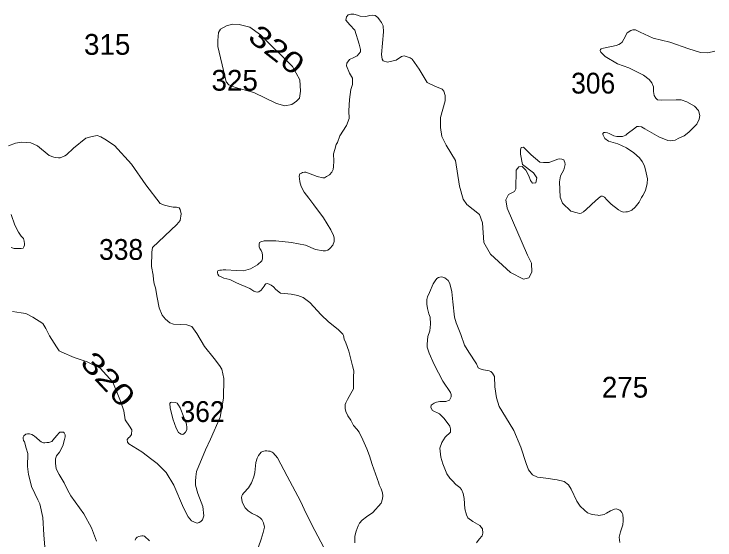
# Model space of a CAD drawing. Extents: x 445.4 to 500, y 8728.7 to 8784.
# Drawn here: x 494.6 to 500, y 8767.97 to 8772.01 of the extents above; entities that cross this region are included whole.
import ezdxf
from ezdxf.enums import TextEntityAlignment as Align

# ---------------------------------------------------------------- set-up
doc = ezdxf.new("R2010")
doc.units = 0
doc.header["$LTSCALE"] = 0.064
doc.layers.add('2', color=7, linetype='Continuous', lineweight=13)
doc.layers.add('21', color=7, linetype='Continuous')
doc.layers.add('61', color=7, linetype='Continuous')

msp = doc.modelspace()

# ---------------------------------------------------------------- linework, layer by layer
at = {"layer": '2'}
for points in [[(497.0688, 8770.2635), (497.0672, 8770.29), (497.0639, 8770.3082), (497.0431, 8770.3522), (496.9857, 8770.4463), (496.9111, 8770.5458), (496.8729, 8770.5972), (496.838, 8770.6425), (496.8131, 8770.6864), (496.8048, 8770.7221), (496.7998, 8770.7469), (496.799, 8770.7643), (496.8007, 8770.7767), (496.804, 8770.7825), (496.809, 8770.7859), (496.8164, 8770.79), (496.8247, 8770.7941), (496.8388, 8770.7966), (496.8505, 8770.7975), (496.8695, 8770.79), (496.9367, 8770.7627), (496.9799, 8770.7527), (496.9932, 8770.7527), (497.0081, 8770.7618), (497.0324, 8770.7763), (497.0507, 8770.7962), (497.0598, 8770.8177), (497.0631, 8770.8392), (497.0656, 8770.8815), (497.0639, 8770.937), (497.0722, 8770.971), (497.083, 8771.0083), (497.0946, 8771.0257), (497.112, 8771.0753), (497.162, 8771.1542), (497.1832, 8771.21), (497.1813, 8771.2677), (497.1852, 8771.3543), (497.1967, 8771.4312), (497.2102, 8771.4715), (497.2102, 8771.5191), (497.1864, 8771.5587), (497.1626, 8771.6142), (497.1652, 8771.6353), (497.1864, 8771.6644), (497.1864, 8771.6644), (497.2181, 8771.6776), (497.2446, 8771.6908), (497.271, 8771.7225), (497.271, 8771.7225), (497.271, 8771.741), (497.2604, 8771.7806), (497.2261, 8771.8889), (497.189, 8771.9312), (497.1573, 8771.9656), (497.1626, 8771.992), (497.1626, 8771.992), (497.1758, 8772.0078), (497.197, 8772.0131), (497.2181, 8772.0131), (497.2472, 8772.0052), (497.2684, 8771.9973), (497.3107, 8771.9946), (497.3424, 8772.0025), (497.3636, 8772.0052), (497.3847, 8772.0025), (497.4033, 8771.9867), (497.4165, 8771.9682), (497.4324, 8771.9471), (497.4456, 8771.9233), (497.4482, 8771.8757), (497.4324, 8771.7014), (497.4376, 8771.667), (497.4456, 8771.6538), (497.4773, 8771.6433), (497.5461, 8771.6591), (497.5858, 8771.6855), (497.6069, 8771.6908), (497.6519, 8771.675), (497.6677, 8771.667), (497.7233, 8771.5878), (497.7841, 8771.4874), (497.8423, 8771.4593), (497.9005, 8771.4355), (497.9111, 8771.4197), (497.9216, 8771.3853), (497.9216, 8771.3457), (497.8873, 8771.2162), (497.8873, 8771.1396), (497.8978, 8771.0709), (497.9296, 8771.0049), (498.001, 8770.886), (498.0336, 8770.6887), (498.0601, 8770.5883), (498.0892, 8770.5487), (498.1881, 8770.4719), (498.2112, 8770.4054), (498.2214, 8770.2545), (498.2725, 8770.1649), (498.4259, 8770.0242), (498.5257, 8769.973)], [(499.6377, 8771.0402), (499.6566, 8771.0382), (499.6713, 8771.0392), (499.6933, 8771.0434), (499.7227, 8771.057), (499.7626, 8771.0748), (499.7994, 8771.1038), (499.8602, 8771.1666), (499.8791, 8771.2054), (499.8833, 8771.2327), (499.8739, 8771.2714), (499.8424, 8771.305), (499.7836, 8771.3385), (499.7385, 8771.3521), (499.7007, 8771.3521), (499.5885, 8771.3511), (499.558, 8771.3542), (499.5444, 8771.3647), (499.5308, 8771.3867), (499.5275, 8771.4158), (499.5265, 8771.4535), (499.5128, 8771.4839), (499.4929, 8771.509), (499.4499, 8771.5415), (499.3366, 8771.5981), (499.2501, 8771.6301), (499.1536, 8771.6856), (499.12, 8771.7202), (499.1158, 8771.7328), (499.1179, 8771.7401), (499.1232, 8771.7464), (499.141, 8771.7516), (499.204, 8771.7642), (499.2396, 8771.7705), (499.2596, 8771.7789), (499.2722, 8771.7873), (499.2848, 8771.7957), (499.298, 8771.8208), (499.3242, 8771.869), (499.3525, 8771.8857), (499.3672, 8771.891), (499.3893, 8771.892), (499.4239, 8771.8732), (499.5246, 8771.8271), (499.6516, 8771.7977), (499.7996, 8771.7443), (499.8888, 8771.7181), (499.9454, 8771.7149), (500, 8771.7286)], [(498.5257, 8769.973), (498.5666, 8769.9833), (498.5896, 8770.0268), (498.587, 8770.0958), (498.5563, 8770.1572), (498.4004, 8770.5205), (498.3901, 8770.5845), (498.4106, 8770.6254), (498.4566, 8770.6485), (498.4668, 8770.6689), (498.4684, 8770.8111), (498.4889, 8770.8365), (498.5146, 8770.8395), (498.5434, 8770.8115), (498.5662, 8770.769), (498.5798, 8770.7319), (498.5942, 8770.7129), (498.6215, 8770.7144), (498.629, 8770.7531), (498.6033, 8770.7918), (498.5167, 8770.8557), (498.5024, 8770.9355), (498.5024, 8770.9682), (498.5071, 8770.9869), (498.5245, 8770.9881), (498.5855, 8770.9299), (498.6526, 8770.8743), (498.6789, 8770.8702), (498.6967, 8770.8702), (498.7093, 8770.8702), (498.7229, 8770.8712), (498.7282, 8770.8733), (498.7911, 8770.8974), (498.8027, 8770.8985), (498.8205, 8770.8964), (498.8352, 8770.8901), (498.8394, 8770.8827), (498.8447, 8770.8712), (498.8457, 8770.8555), (498.8352, 8770.8146), (498.81, 8770.7677), (498.8037, 8770.7216), (498.8079, 8770.6053), (498.8247, 8770.5581), (498.8908, 8770.4953), (498.938, 8770.4837), (498.9569, 8770.4795), (498.9695, 8770.4816), (498.9873, 8770.4911), (499.0089, 8770.508), (499.0834, 8770.5782), (499.1149, 8770.6065), (499.1243, 8770.6128), (499.1348, 8770.6118), (499.1485, 8770.6034), (499.1674, 8770.5824), (499.2002, 8770.5506), (499.2568, 8770.5076), (499.2757, 8770.4951), (499.2925, 8770.4898), (499.3146, 8770.4909), (499.3261, 8770.4919), (499.3418, 8770.4951), (499.3597, 8770.5034), (499.3849, 8770.5265), (499.4174, 8770.5653), (499.4352, 8770.6005), (499.4436, 8770.6163), (499.4657, 8770.6561), (499.4772, 8770.7095), (499.4793, 8770.7462), (499.4699, 8770.7913), (499.4562, 8770.8443), (499.4394, 8770.8789), (499.4184, 8770.9072), (499.3764, 8770.9459), (499.3187, 8770.9826), (499.2526, 8771.0151), (499.1802, 8771.034), (499.1529, 8771.056), (499.1382, 8771.0801), (499.1372, 8771.0885), (499.1372, 8771.0937), (499.1435, 8771.101), (499.1476, 8771.1021), (499.155, 8771.101), (499.1728, 8771.0989), (499.1854, 8771.0947), (499.2211, 8771.0748), (499.2431, 8771.0706), (499.2631, 8771.0696), (499.2883, 8771.0717), (499.3134, 8771.0811), (499.325, 8771.0916), (499.3817, 8771.1346), (499.3995, 8771.1482), (499.411, 8771.1482), (499.4341, 8771.144), (499.4593, 8771.1293), (499.5684, 8771.0675), (499.6377, 8771.0402)], [(495.6697, 8770.2159), (495.8568, 8770.3925), (495.881, 8770.4256), (495.8886, 8770.4764), (495.8811, 8770.5103), (495.8747, 8770.5218), (495.8645, 8770.5256), (495.8543, 8770.5268), (495.8289, 8770.5268), (495.8022, 8770.5319), (495.7614, 8770.5421), (495.7271, 8770.5561), (495.6189, 8770.6984), (495.5078, 8770.8568), (495.3768, 8771.0004), (495.3017, 8771.0512), (495.2711, 8771.0677), (495.2431, 8771.0779), (495.2037, 8771.0716), (495.1553, 8771.0589), (495.0599, 8770.9813), (495.0068, 8770.9305), (494.9941, 8770.9229), (494.9763, 8770.914), (494.9585, 8770.9076), (494.9445, 8770.9076), (494.9203, 8770.9089), (494.9088, 8770.9127), (494.8732, 8770.9254), (494.7841, 8770.9979), (494.7332, 8771.022), (494.6594, 8771.0271), (494.6149, 8771.0207), (494.5601, 8770.9979)], [(494.5813, 8770.471), (494.6094, 8770.3874), (494.6362, 8770.3353), (494.6578, 8770.3035), (494.6756, 8770.2857), (494.682, 8770.2667), (494.6845, 8770.2463), (494.6845, 8770.2336), (494.6794, 8770.2222), (494.6731, 8770.2108), (494.6591, 8770.2082), (494.6387, 8770.2082), (494.6044, 8770.2082), (494.5802, 8770.2171)], [(497.4292, 8768.2491), (497.4404, 8768.2819), (497.4426, 8768.3072), (497.4396, 8768.3288), (497.4299, 8768.3593), (497.4156, 8768.3911), (497.4126, 8768.403), (497.3597, 8768.5474), (497.3401, 8768.6128), (497.3185, 8768.6686), (497.2887, 8768.7363), (497.2603, 8768.7964), (497.2424, 8768.8195), (497.217, 8768.8478), (497.1962, 8768.888), (497.1738, 8768.9215), (497.1581, 8768.9557), (497.1514, 8768.978), (497.1514, 8768.9951), (497.1529, 8769.0078), (497.1574, 8769.0212), (497.1701, 8769.0473), (497.1963, 8769.0933), (497.2164, 8769.1305), (497.2171, 8769.2191), (497.2194, 8769.2673), (497.2097, 8769.3075), (497.1806, 8769.42), (497.158, 8769.4823), (497.1454, 8769.5106), (497.1394, 8769.5389), (497.1349, 8769.55), (497.0984, 8769.5858), (497.0246, 8769.6438), (496.9684, 8769.6994), (496.8798, 8769.7932), (496.8283, 8769.8312), (496.7873, 8769.8468), (496.7374, 8769.8587), (496.7108, 8769.861), (496.6848, 8769.8617), (496.6557, 8769.8662), (496.6192, 8769.893), (496.6005, 8769.9146), (496.5827, 8769.928), (496.567, 8769.9354), (496.5521, 8769.9399), (496.5417, 8769.9384), (496.5357, 8769.931), (496.5297, 8769.9198), (496.5223, 8769.9086), (496.5148, 8769.8989), (496.5066, 8769.8893), (496.4962, 8769.8811), (496.4873, 8769.8766), (496.4835, 8769.8751), (496.4738, 8769.8744), (496.4649, 8769.8751), (496.4495, 8769.8808), (496.419, 8769.9016), (496.3165, 8769.9446), (496.2655, 8769.9701), (496.2185, 8769.9813), (496.1974, 8769.9901), (496.1787, 8769.9999), (496.1709, 8770.0107), (496.1684, 8770.021), (496.1689, 8770.0327), (496.1714, 8770.0381), (496.1778, 8770.0411), (496.1871, 8770.0421), (496.1993, 8770.0425), (496.2126, 8770.0455), (496.2337, 8770.045), (496.3138, 8770.0401), (496.371, 8770.0369), (496.4233, 8770.0532), (496.4785, 8770.0841), (496.5108, 8770.1139), (496.5158, 8770.1288), (496.5158, 8770.1578), (496.5125, 8770.1752), (496.5058, 8770.1926), (496.4967, 8770.2084), (496.4909, 8770.2216), (496.4892, 8770.2316), (496.4901, 8770.2423), (496.4942, 8770.2548), (496.5042, 8770.2597), (496.5291, 8770.268), (496.5606, 8770.2689), (496.6178, 8770.2689), (496.7381, 8770.2564), (496.8465, 8770.2353), (496.9236, 8770.2013), (496.9826, 8770.1906), (497, 8770.1906), (497.0182, 8770.1964), (497.0356, 8770.2088), (497.0589, 8770.2353), (497.0688, 8770.2635)], [(495.0658, 8769.3708), (495.1668, 8769.3382), (495.2654, 8769.2893), (495.3633, 8769.1807), (495.4223, 8769.0348), (495.4491, 8768.9592), (495.4599, 8768.8909), (495.4926, 8768.8428), (495.5097, 8768.8133), (495.5081, 8768.7792), (495.4941, 8768.7606), (495.4832, 8768.7513), (495.4739, 8768.7389), (495.4755, 8768.7202), (495.4863, 8768.7063), (495.5858, 8768.6458), (495.665, 8768.5852), (495.7042, 8768.5562), (495.7742, 8768.4863), (495.8332, 8768.387), (495.9078, 8768.2132), (495.9435, 8768.1434), (495.969, 8768.1131), (496.0048, 8768.0991), (496.0125, 8768.096), (496.0296, 8768.1007), (496.0421, 8768.1084), (496.0529, 8768.1224), (496.0638, 8768.1519), (496.0561, 8768.2233), (496.0188, 8768.3241), (496, 8768.3872), (496, 8768.4182), (496.0016, 8768.4524), (496.0078, 8768.4943), (496.0762, 8768.6603), (496.1166, 8768.7425), (496.1897, 8768.9114), (496.2161, 8769.0588), (496.2193, 8769.2077), (496.2021, 8769.2805), (496.185, 8769.3084), (496.1431, 8769.3627), (496.0685, 8769.4558), (496.0094, 8769.5551), (495.9721, 8769.6079), (495.9326, 8769.6207), (495.8301, 8769.6269), (495.8021, 8769.6363), (495.7695, 8769.6657), (495.7446, 8769.6952), (495.7198, 8769.7526), (495.7058, 8769.8318), (495.6915, 8769.9073), (495.6822, 8769.9383), (495.6776, 8769.9709), (495.6745, 8770.0051), (495.6605, 8770.0718), (495.6636, 8770.182), (495.6697, 8770.2159)], [(499.2676, 8767.9484), (499.2629, 8767.9888), (499.2717, 8768.0291), (499.2896, 8768.0828), (499.2942, 8768.1126), (499.2936, 8768.1305), (499.2903, 8768.1616), (499.2823, 8768.1768), (499.2757, 8768.1881), (499.2671, 8768.1967), (499.2478, 8768.2033), (499.2379, 8768.206), (499.2266, 8768.204), (499.1968, 8768.1914), (499.1656, 8768.1722), (499.1464, 8768.1629), (499.1048, 8768.1557), (499.0975, 8768.157), (499.0749, 8768.1603), (499.0603, 8768.1623), (499.0471, 8768.1663), (499.0186, 8768.1756), (498.9947, 8768.1954), (498.9629, 8768.2259), (498.9375, 8768.2661), (498.8931, 8768.3582), (498.8725, 8768.3906), (498.8388, 8768.4174), (498.7847, 8768.4291), (498.6971, 8768.4409), (498.6345, 8768.4505), (498.596, 8768.4674), (498.5647, 8768.5059), (498.5454, 8768.554), (498.5063, 8768.6806), (498.4503, 8768.8085), (498.3881, 8768.9152), (498.3381, 8768.9931), (498.3181, 8769.0601), (498.3061, 8769.146), (498.3029, 8769.2237), (498.2859, 8769.2507), (498.2739, 8769.2627), (498.2609, 8769.2677), (498.2179, 8769.2757), (498.1929, 8769.2837), (498.1769, 8769.2907), (498.1629, 8769.3226), (498.1049, 8769.4106), (498.0723, 8769.4663), (498.0423, 8769.5483), (498.0063, 8769.6372), (497.9933, 8769.6802), (497.9825, 8769.7978), (497.9745, 8769.8747), (497.9575, 8769.9407), (497.9465, 8769.9626), (497.9335, 8769.9726), (497.9195, 8769.9826), (497.9055, 8769.9896), (497.8915, 8769.9916), (497.8715, 8769.9856), (497.8594, 8769.9776), (497.8464, 8769.9606), (497.8304, 8769.9367), (497.8014, 8769.8697), (497.7854, 8769.8377), (497.7814, 8769.8158), (497.7814, 8769.7808), (497.7864, 8769.7481), (497.7964, 8769.7072)], [(494.5907, 8769.7234), (494.6587, 8769.7153), (494.6944, 8769.709), (494.7488, 8769.6811), (494.825, 8769.6315), (494.8483, 8769.5942), (494.8762, 8769.5368), (494.9306, 8769.453), (494.9508, 8769.422), (494.971, 8769.4111), (495.0658, 8769.3708)], [(497.7964, 8769.7072), (497.8074, 8769.6802), (497.8104, 8769.6272), (497.8034, 8769.5753), (497.7894, 8769.5313), (497.7834, 8769.4743), (497.7834, 8769.4494), (497.7994, 8769.4034), (497.8372, 8769.3167), (497.904, 8769.1876), (497.9645, 8769.1012), (497.9688, 8769.0861), (497.9688, 8769.0667), (497.9559, 8769.0429), (497.9278, 8769.0322), (497.8824, 8769.0322), (497.8565, 8769.0278), (497.837, 8769.0192), (497.8154, 8769.0041), (497.8111, 8768.9868), (497.8111, 8768.9868), (497.8241, 8768.9631), (497.8802, 8768.9372), (497.9151, 8768.9009), (497.9583, 8768.8426), (497.9627, 8768.821), (497.9627, 8768.7973), (497.9238, 8768.7585), (497.8961, 8768.7174), (497.8825, 8768.6732), (497.8893, 8768.6036), (497.9047, 8768.5526), (497.9353, 8768.4761), (497.9591, 8768.4422), (497.9795, 8768.4218), (498.005, 8768.3946), (498.0356, 8768.3708), (498.0475, 8768.3538), (498.0614, 8768.3238), (498.0699, 8768.2864), (498.075, 8768.2065), (498.087, 8768.1607), (498.0972, 8768.1369), (498.1363, 8768.108), (498.1907, 8768.0791), (498.2094, 8768.0519), (498.2128, 8768.018), (498.2077, 8767.9976), (498.1856, 8767.9721), (498.1635, 8767.9449)], [(494.84, 8767.91), (494.8327, 8768.005), (494.8245, 8768.1387), (494.8006, 8768.244), (494.7859, 8768.276), (494.7639, 8768.3246), (494.7382, 8768.3786), (494.7235, 8768.4309), (494.7134, 8768.4693), (494.707, 8768.533), (494.7081, 8768.6307), (494.6958, 8768.6737), (494.6834, 8768.7211), (494.6764, 8768.7322), (494.6736, 8768.7461), (494.6736, 8768.7586), (494.6778, 8768.7684), (494.6931, 8768.7795), (494.6931, 8768.7795), (494.7071, 8768.7837), (494.721, 8768.7823), (494.7391, 8768.7781), (494.7517, 8768.7712), (494.76, 8768.7656), (494.7768, 8768.7531), (494.8018, 8768.7294), (494.813, 8768.7211), (494.8297, 8768.7141), (494.8409, 8768.7141), (494.8548, 8768.7155), (494.8715, 8768.7169), (494.8855, 8768.7211), (494.8938, 8768.7238), (494.905, 8768.7364), (494.9147, 8768.7489), (494.9356, 8768.7726), (494.9468, 8768.7893), (494.9552, 8768.7948), (494.9705, 8768.7962), (494.983, 8768.7962), (494.99, 8768.7921), (494.9956, 8768.7754), (494.9956, 8768.76), (494.9914, 8768.7406), (494.9775, 8768.6918), (494.9538, 8768.6417), (494.9301, 8768.6139), (494.9231, 8768.5916), (494.9228, 8768.5574), (494.9284, 8768.5143), (494.9493, 8768.4697), (494.9883, 8768.4071), (495.0134, 8768.3528), (495.0404, 8768.3072), (495.1393, 8768.1666), (495.1992, 8768.0594), (495.2369, 8767.9578)], [(496.485, 8767.914), (496.5066, 8767.9721), (496.5215, 8768.0242), (496.5303, 8768.0642), (496.5243, 8768.0977), (496.5109, 8768.1245), (496.499, 8768.1357), (496.4751, 8768.1513), (496.4364, 8768.1714), (496.4051, 8768.1908), (496.3835, 8768.2138), (496.3693, 8768.2377), (496.3596, 8768.2607), (496.3559, 8768.2784), (496.3552, 8768.291), (496.3582, 8768.3052), (496.3619, 8768.3171), (496.3731, 8768.3282), (496.4074, 8768.3684), (496.432, 8768.4064), (496.4484, 8768.4526), (496.456, 8768.4851), (496.4642, 8768.5618), (496.4761, 8768.5953), (496.4858, 8768.6154), (496.5059, 8768.6415), (496.5149, 8768.6482), (496.5268, 8768.6511), (496.5372, 8768.6534), (496.5507, 8768.6526), (496.5633, 8768.6511), (496.5753, 8768.6489), (496.5894, 8768.6429), (496.5984, 8768.6377), (496.6319, 8768.5983), (496.7067, 8768.457), (496.8097, 8768.2651), (496.8522, 8768.169), (496.9195, 8768.0382), (496.9873, 8767.9087)], [(497.227, 8767.9448), (497.227, 8767.9969), (497.2374, 8768.0356), (497.2538, 8768.0743), (497.2627, 8768.0951), (497.2836, 8768.119), (497.3179, 8768.1458), (497.3651, 8768.1791), (497.4292, 8768.2491)], [(495.5366, 8767.9659), (495.5418, 8767.9778), (495.5515, 8767.9875), (495.5649, 8767.9942)], [(495.5649, 8767.9942), (495.5739, 8767.9957), (495.588, 8767.9987), (495.5985, 8767.9987), (495.6082, 8767.995), (495.6462, 8767.9592)]]:
    msp.add_lwpolyline(points, dxfattribs=at)
for points in [[(496.8086, 8771.4205), (496.8004, 8771.367), (496.7777, 8771.3423), (496.7407, 8771.3176), (496.6892, 8771.3074), (496.6233, 8771.3238), (496.4482, 8771.4102), (496.3081, 8771.4472), (496.2566, 8771.4678), (496.236, 8771.4904), (496.2298, 8771.5254), (496.1928, 8771.6755), (496.1722, 8771.764), (496.1722, 8771.8092), (496.1763, 8771.8709), (496.1928, 8771.8956), (496.2401, 8771.9224), (496.2855, 8771.9347), (496.337, 8771.9327), (496.4173, 8771.9121), (496.5017, 8771.8524), (496.7468, 8771.6097), (496.8025, 8771.5069)], [(495.8056, 8768.9837), (495.8265, 8768.8983), (495.8515, 8768.8276), (495.8682, 8768.7943), (495.8765, 8768.788), (495.889, 8768.7797), (495.9015, 8768.7776), (495.912, 8768.7859), (495.9245, 8768.7963), (495.9328, 8768.813), (495.9328, 8768.8317), (495.9307, 8768.8588), (495.9203, 8768.8859), (495.912, 8768.9046), (495.8994, 8768.9379), (495.8932, 8768.9587), (495.8828, 8768.9837), (495.8703, 8769.0045), (495.8598, 8769.0191), (495.8473, 8769.0253), (495.814, 8769.0274), (495.8077, 8769.0253), (495.8015, 8769.017)]]:
    msp.add_lwpolyline(points, close=True, dxfattribs=at)

# ---------------------------------------------------------------- texts
at = {"layer": '21'}
for s, p in [('315', (495.1417, 8771.6995)), ('275', (499.1288, 8769.0617))]:
    msp.add_text(s, height=0.16, dxfattribs=at).set_placement(p)
msp.add_text('325', height=0.16, dxfattribs=at).set_placement((496.4805, 8771.4232), align=Align.RIGHT)
at = {"layer": '21', "width": 0.95}
for s, p in [('306', (498.8927, 8771.4012)), ('338', (495.2578, 8770.1217)), ('362', (495.8851, 8768.8743))]:
    msp.add_text(s, height=0.16, dxfattribs=at).set_placement(p)
at = {"layer": '61'}
for rotation, width, p in [(322.11, 1.3, (496.5765, 8771.6755)), (313.19, 1.35, (495.2691, 8769.1486))]:
    msp.add_text('320', height=0.16, rotation=rotation, dxfattribs=dict(at, width=width)).set_placement(p, align=Align.CENTER)

doc.saveas('drawing.dxf')
